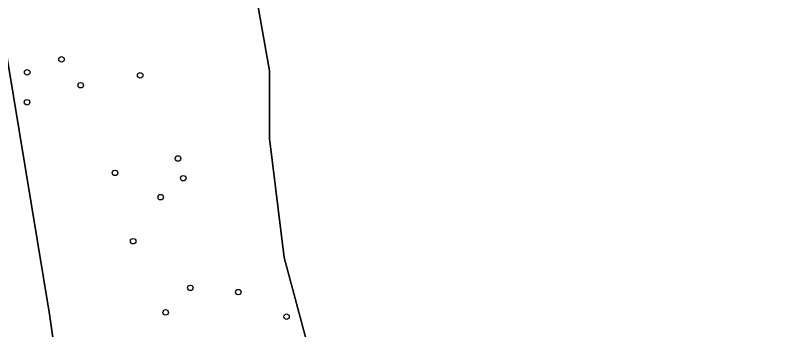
# Model space of a CAD drawing. Extents: x 154324 to 155744, y 382937 to 384188.
# Drawn here: x 155255.7 to 155393.8, y 383909.4 to 383965.3 of the extents above; entities that cross this region are included whole.
import ezdxf

# ---------------------------------------------------------------- set-up
doc = ezdxf.new("R2010")
doc.units = 0
for name, color, linetype in [('IMGEO_Berm_groen', 7, 'Continuous'), ('IMGEO_Boom', 7, 'Continuous'), ('IMGEO_Grasland_agrarisch', 7, 'Continuous'), ('IMGEO_Loofbos', 7, 'Continuous')]:
    doc.layers.add(name, color=color, linetype=linetype)

msp = doc.modelspace()

# ---------------------------------------------------------------- linework, layer by layer
at = {"layer": 'IMGEO_Berm_groen'}
for points in [[(155261.74, 383912.14), (155249.96, 383983.4), (155240.26, 383978.88), (155235.24, 383976.07)], [(155323.56, 383503.27), (155325.55, 383519.95), (155306.1, 383602.51), (155261.74, 383912.14)]]:
    msp.add_lwpolyline(points, dxfattribs=at)
at = {"layer": 'IMGEO_Boom'}
for centre in [(155263.9, 383957.54), (155257.79, 383955.21), (155277.89, 383954.69), (155267.3, 383952.92), (155257.77, 383949.89), (155284.62, 383939.88), (155273.42, 383937.32), (155285.56, 383936.37), (155281.54, 383932.99), (155276.65, 383925.15), (155286.82, 383916.84), (155295.36, 383916.09), (155282.42, 383912.48), (155303.94, 383911.72)]:
    msp.add_circle(centre, 0.489, dxfattribs=at)
at = {"layer": 'IMGEO_Grasland_agrarisch'}
msp.add_lwpolyline([(155291.82, 384001.28), (155295.18, 383988.01), (155300.92, 383955.47), (155300.92, 383943.43), (155303.53, 383922.25), (155323.11, 383849.23), (155336.24, 383809.42), (155363.76, 383731.77), (155380.23, 383706.13), (155384.13, 383700.15), (155392.73, 383684.28), (155393.3, 383677.55), (155394.55, 383659.78), (155376.03, 383653.96), (155377.91, 383619.19), (155380.21, 383607.78), (155387.7, 383591.41), (155402.76, 383567.18)], dxfattribs=at)
at = {"layer": 'IMGEO_Loofbos'}
msp.add_lwpolyline([(155336.24, 383809.42), (155323.11, 383849.23), (155303.53, 383922.25), (155300.92, 383943.43), (155300.92, 383955.47), (155295.18, 383988.01), (155291.82, 384001.28), (155265.81, 383990.71), (155259.7, 383987.94), (155249.96, 383983.4), (155261.74, 383912.14), (155306.1, 383602.51), (155325.55, 383519.95), (155323.56, 383503.27)], dxfattribs=at)

doc.saveas('drawing.dxf')
